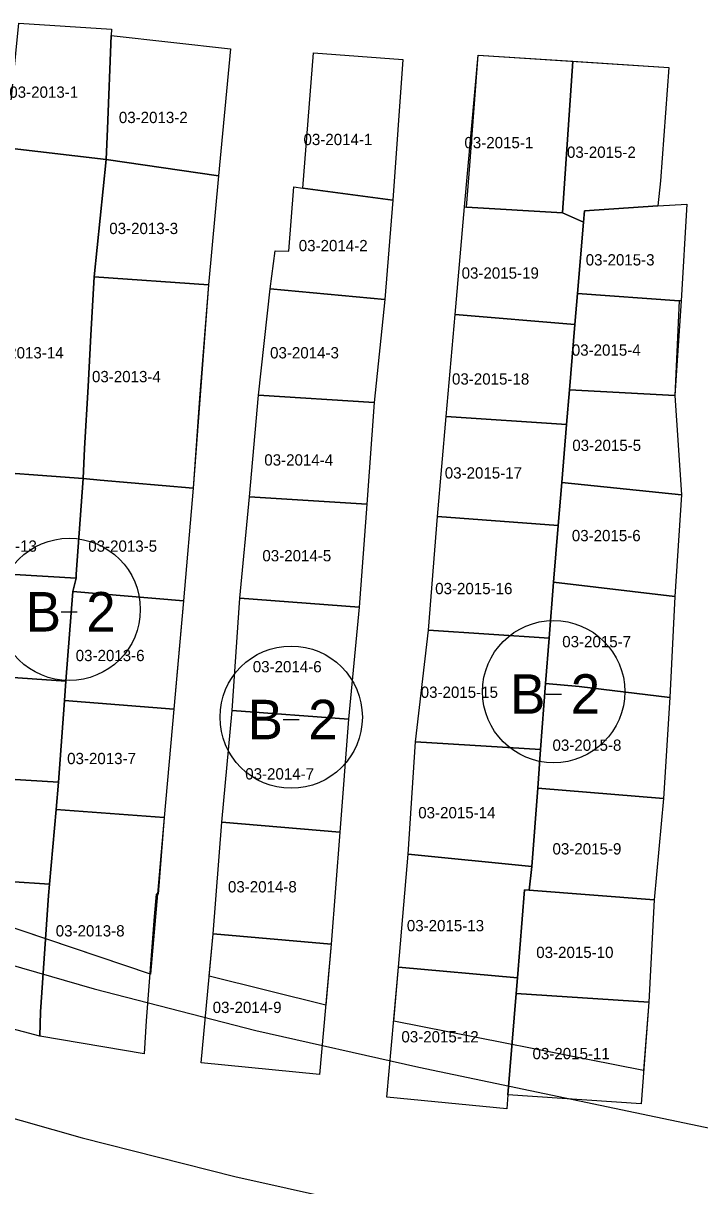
# Model space of a CAD drawing. Extents: x 413946 to 415528, y 4453939 to 4454944.
# Drawn here: x 414419.7 to 414479.6, y 4454549.9 to 4454652.9 of the extents above; entities that cross this region are included whole.
import ezdxf

# ---------------------------------------------------------------- set-up
doc = ezdxf.new("R2010")
doc.units = 0
for name, color, linetype in [('0_KADASTRO', 7, 'Continuous'), ('Level 27', 7, 'Continuous'), ('Level 28', 7, 'Continuous'), ('Level 54', 7, 'Continuous'), ('Level 62', 7, 'Continuous'), ('SEMBOL', 7, 'Continuous')]:
    doc.layers.add(name, color=color, linetype=linetype)

msp = doc.modelspace()

# ---------------------------------------------------------------- linework, layer by layer
at = {"layer": '0_KADASTRO'}
for points in [[(414418.2, 4454641.84), (414419.29, 4454652.86), (414427.52, 4454652.33), (414427.49, 4454651.77), (414427.15, 4454643.5), (414427.05, 4454640.8)], [(414427.05, 4454640.8), (414427.15, 4454643.5), (414427.49, 4454651.77), (414438.05, 4454650.59), (414436.97, 4454639.36)], [(414444.45, 4454638.27), (414445.4, 4454650.24), (414453.32, 4454649.65), (414452.43, 4454637.2)], [(414458.93, 4454636.58), (414459.23, 4454640.26), (414459.99, 4454650.04), (414468.36, 4454649.5), (414467.44, 4454636.06)], [(414467.44, 4454636.06), (414468.36, 4454649.5), (414476.86, 4454648.94), (414476.13, 4454638.92), (414475.88, 4454636.68), (414469.4, 4454636.25), (414469.31, 4454635.24)], [(414414.54, 4454613.3), (414415.16, 4454615.71), (414415.76, 4454625.8), (414417.26, 4454641.96), (414418.2, 4454641.84), (414427.05, 4454640.8), (414425.97, 4454630.41), (414425.68, 4454625.25), (414425.43, 4454620.69), (414425.13, 4454615.2), (414425, 4454612.54)], [(414425.97, 4454630.41), (414427.05, 4454640.8), (414436.97, 4454639.36), (414436.1, 4454629.69)], [(414441.57, 4454629.33), (414441.99, 4454632.7), (414443.2, 4454632.69), (414443.64, 4454638.38), (414444.45, 4454638.27), (414452.43, 4454637.2), (414451.7, 4454628.41)], [(414457.95, 4454627.08), (414458.78, 4454636.61), (414458.93, 4454636.58), (414467.44, 4454636.06), (414469.31, 4454635.24), (414468.78, 4454628.94), (414468.54, 4454626.18)], [(414468.78, 4454628.94), (414469.31, 4454635.24), (414469.4, 4454636.25), (414475.88, 4454636.68), (414478.45, 4454636.84), (414477.95, 4454628.28), (414477.77, 4454628.28)], [(414425, 4454612.54), (414425.13, 4454615.2), (414425.43, 4454620.69), (414425.68, 4454625.25), (414425.97, 4454630.41), (414436.1, 4454629.69), (414435.3, 4454619.65), (414434.73, 4454611.69), (414426.51, 4454612.4)], [(414440.53, 4454619.92), (414441.57, 4454629.33), (414451.7, 4454628.41), (414450.78, 4454619.29)], [(414468.05, 4454620.4), (414468.54, 4454626.18), (414468.78, 4454628.94), (414477.77, 4454628.28), (414477.4, 4454619.89)], [(414457.14, 4454618.05), (414457.95, 4454627.08), (414468.54, 4454626.18), (414468.05, 4454620.4), (414467.79, 4454617.32)], [(414467.38, 4454612.18), (414467.79, 4454617.32), (414468.05, 4454620.4), (414477.4, 4454619.89), (414477.99, 4454611.1)], [(414439.74, 4454610.92), (414440.53, 4454619.92), (414450.78, 4454619.29), (414450.11, 4454610.26)], [(414456.38, 4454609.17), (414457.14, 4454618.05), (414467.79, 4454617.32), (414467.38, 4454612.18), (414467.06, 4454608.38)], [(414412.94, 4454604.4), (414414.54, 4454613.3), (414425, 4454612.54), (414424.39, 4454604.08), (414424.37, 4454603.71)], [(414424.08, 4454602.55), (414424.37, 4454603.71), (414424.39, 4454604.08), (414425, 4454612.54), (414426.51, 4454612.4), (414434.73, 4454611.69), (414433.89, 4454601.7)], [(414466.65, 4454603.37), (414467.06, 4454608.38), (414467.38, 4454612.18), (414477.99, 4454611.1), (414477.39, 4454602.1)], [(414438.87, 4454601.95), (414439.74, 4454610.92), (414450.11, 4454610.26), (414449.44, 4454601.14)], [(414455.57, 4454599.1), (414456.38, 4454609.17), (414467.06, 4454608.38), (414466.65, 4454603.37), (414466.25, 4454598.4)], [(414412.38, 4454595.37), (414412.94, 4454604.4), (414424.37, 4454603.71), (414424.08, 4454602.55), (414423.47, 4454594.6)], [(414423.35, 4454592.89), (414423.47, 4454594.6), (414424.08, 4454602.55), (414433.89, 4454601.7), (414433.21, 4454594.13), (414433.03, 4454592.13)], [(414465.94, 4454594.39), (414466.25, 4454598.4), (414466.65, 4454603.37), (414477.39, 4454602.1), (414476.96, 4454593.14), (414468.93, 4454594.13)], [(414438.2, 4454592), (414438.87, 4454601.95), (414449.44, 4454601.14), (414448.49, 4454591.23)], [(414454.43, 4454589.22), (414455.57, 4454599.1), (414466.25, 4454598.4), (414465.94, 4454594.39), (414465.5, 4454588.56)], [(414411.72, 4454586.33), (414412.38, 4454595.37), (414423.47, 4454594.6), (414423.35, 4454592.89), (414422.81, 4454585.65)], [(414465.25, 4454585.11), (414465.5, 4454588.56), (414465.94, 4454594.39), (414468.93, 4454594.13), (414476.96, 4454593.14), (414476.38, 4454584.22)], [(414422.6, 4454583.24), (414422.81, 4454585.65), (414423.35, 4454592.89), (414433.03, 4454592.13), (414432.18, 4454582.54)], [(414437.28, 4454582.1), (414438.2, 4454592), (414448.49, 4454591.23), (414447.73, 4454581.22)], [(414453.78, 4454579.27), (414454.43, 4454589.22), (414465.5, 4454588.56), (414465.25, 4454585.11), (414464.73, 4454578.2)], [(414411.26, 4454577.34), (414411.72, 4454586.33), (414422.81, 4454585.65), (414422.6, 4454583.24), (414422.01, 4454576.61)], [(414464.48, 4454576.09), (414464.73, 4454578.2), (414465.25, 4454585.11), (414476.38, 4454584.22), (414475.56, 4454575.22)], [(414421.16, 4454563.15), (414421.22, 4454565.33), (414421.92, 4454575.62), (414422.01, 4454576.61), (414422.6, 4454583.24), (414432.18, 4454582.54), (414431.63, 4454575.73), (414431.45, 4454575.75), (414431.3, 4454573.75), (414430.58, 4454564.51), (414430.39, 4454561.59)], [(414436.51, 4454572.21), (414437.28, 4454582.1), (414447.73, 4454581.22), (414446.96, 4454571.32)], [(414452.93, 4454569.26), (414453.78, 4454579.27), (414464.73, 4454578.2), (414464.48, 4454576.09), (414464.08, 4454576.13), (414463.45, 4454568.32)], [(414411.26, 4454577.34), (414422.01, 4454576.61), (414421.92, 4454575.62), (414421.22, 4454565.33), (414421.16, 4454563.15), (414413.9, 4454565.09), (414412.26, 4454566.3)], [(414463.33, 4454566.93), (414463.45, 4454568.32), (414464.08, 4454576.13), (414464.48, 4454576.09), (414475.56, 4454575.22), (414475.08, 4454566.18)], [(414435.46, 4454560.8), (414436.51, 4454572.21), (414446.96, 4454571.32), (414445.94, 4454559.76)], [(414451.9, 4454557.75), (414452.93, 4454569.26), (414463.45, 4454568.32), (414463.33, 4454566.93), (414462.6, 4454557.96), (414462.51, 4454556.73)], [(414462.6, 4454557.96), (414463.33, 4454566.93), (414475.08, 4454566.18), (414474.4, 4454557.18)]]:
    msp.add_lwpolyline(points, close=True, dxfattribs=at)
at = {"layer": 'Level 27'}
for p, q in [((414419.29, 4454652.86), (414427.52, 4454652.33)), ((414427.52, 4454652.33), (414427.49, 4454651.77)), ((414427.49, 4454651.77), (414438.05, 4454650.59)), ((414438.05, 4454650.59), (414436.97, 4454639.36)), ((414444.45, 4454638.27), (414445.4, 4454650.24)), ((414445.4, 4454650.24), (414453.32, 4454649.65)), ((414458.78, 4454636.61), (414459.99, 4454650.04)), ((414459.99, 4454650.04), (414476.86, 4454648.94)), ((414453.32, 4454649.65), (414452.43, 4454637.2)), ((414476.86, 4454648.94), (414476.13, 4454638.92)), ((414436.97, 4454639.36), (414436.1, 4454629.69)), ((414476.13, 4454638.92), (414475.88, 4454636.68)), ((414443.2, 4454632.69), (414443.64, 4454638.38)), ((414443.64, 4454638.38), (414444.45, 4454638.27)), ((414452.43, 4454637.2), (414451.7, 4454628.41)), ((414457.95, 4454627.08), (414458.78, 4454636.61)), ((414475.88, 4454636.68), (414478.45, 4454636.84)), ((414478.45, 4454636.84), (414477.95, 4454628.28)), ((414441.57, 4454629.33), (414441.99, 4454632.7)), ((414441.99, 4454632.7), (414443.2, 4454632.69)), ((414436.1, 4454629.69), (414434.73, 4454611.69)), ((414440.53, 4454619.92), (414441.57, 4454629.33)), ((414451.7, 4454628.41), (414450.78, 4454619.29)), ((414477.95, 4454628.28), (414477.4, 4454619.89)), ((414457.14, 4454618.05), (414457.95, 4454627.08)), ((414439.74, 4454610.92), (414440.53, 4454619.92)), ((414450.78, 4454619.29), (414450.11, 4454610.26)), ((414477.4, 4454619.89), (414477.99, 4454611.1)), ((414456.38, 4454609.17), (414457.14, 4454618.05)), ((414434.73, 4454611.69), (414433.89, 4454601.7)), ((414438.87, 4454601.95), (414439.74, 4454610.92)), ((414477.99, 4454611.1), (414477.39, 4454602.1)), ((414450.11, 4454610.26), (414449.44, 4454601.14)), ((414455.57, 4454599.1), (414456.38, 4454609.17)), ((414433.89, 4454601.7), (414433.03, 4454592.13)), ((414438.2, 4454592), (414438.87, 4454601.95)), ((414477.39, 4454602.1), (414476.96, 4454593.14)), ((414449.44, 4454601.14), (414448.49, 4454591.23)), ((414454.43, 4454589.22), (414455.57, 4454599.1)), ((414476.96, 4454593.14), (414476.38, 4454584.22)), ((414433.03, 4454592.13), (414432.18, 4454582.54)), ((414437.28, 4454582.1), (414438.2, 4454592)), ((414448.49, 4454591.23), (414447.73, 4454581.22)), ((414453.78, 4454579.27), (414454.43, 4454589.22)), ((414476.38, 4454584.22), (414475.56, 4454575.22)), ((414432.18, 4454582.54), (414430.95, 4454568.64)), ((414436.51, 4454572.21), (414437.28, 4454582.1)), ((414447.73, 4454581.22), (414446.96, 4454571.32)), ((414452.93, 4454569.26), (414453.78, 4454579.27)), ((414475.56, 4454575.22), (414475.08, 4454566.18)), ((414436.16, 4454568.46), (414436.51, 4454572.21)), ((414446.96, 4454571.32), (414446.48, 4454565.91)), ((414452.5, 4454564.5), (414452.93, 4454569.26)), ((414475.08, 4454566.18), (414474.62, 4454560.11))]:
    msp.add_line(p, q, dxfattribs=at)
at = {"layer": 'Level 28'}
for p, q in [((414430.95, 4454568.64), (414412.4, 4454574.9)), ((414446.48, 4454565.91), (414436.16, 4454568.46)), ((414474.62, 4454560.11), (414452.5, 4454564.5))]:
    msp.add_line(p, q, dxfattribs=at)
at = {"layer": 'Level 54'}
for points in [[(414412.4, 4454574.9), (414416.07, 4454629.13), (414417.26, 4454641.96), (414418.2, 4454641.84), (414419.29, 4454652.86), (414427.52, 4454652.33), (414427.49, 4454651.77), (414438.05, 4454650.59), (414436.97, 4454639.36), (414436.1, 4454629.69), (414434.73, 4454611.69), (414433.89, 4454601.7), (414433.03, 4454592.13), (414432.18, 4454582.54), (414430.95, 4454568.64)], [(414452.43, 4454637.2), (414451.7, 4454628.41), (414450.78, 4454619.29), (414450.11, 4454610.26), (414449.44, 4454601.14), (414448.49, 4454591.23), (414447.73, 4454581.22), (414446.96, 4454571.32), (414446.48, 4454565.91), (414436.16, 4454568.46), (414436.51, 4454572.21), (414437.28, 4454582.1), (414438.2, 4454592), (414438.87, 4454601.95), (414439.74, 4454610.92), (414440.53, 4454619.92), (414441.57, 4454629.33), (414441.99, 4454632.7), (414443.2, 4454632.69), (414443.64, 4454638.38), (414444.45, 4454638.27), (414445.4, 4454650.24), (414453.32, 4454649.65)], [(414458.78, 4454636.61), (414459.99, 4454650.04), (414476.86, 4454648.94), (414476.13, 4454638.92), (414475.88, 4454636.68), (414478.45, 4454636.84), (414477.95, 4454628.28), (414477.4, 4454619.89), (414477.99, 4454611.1), (414477.39, 4454602.1), (414476.96, 4454593.14), (414476.38, 4454584.22), (414475.56, 4454575.22), (414475.08, 4454566.18), (414474.62, 4454560.11), (414452.5, 4454564.5), (414452.93, 4454569.26), (414453.78, 4454579.27), (414454.43, 4454589.22), (414455.57, 4454599.1), (414456.38, 4454609.17), (414457.14, 4454618.05), (414457.95, 4454627.08)]]:
    msp.add_lwpolyline(points, close=True, dxfattribs=at)
at = {"layer": 'Level 62'}
msp.add_line((414454.73, 4454560.41), (414499.4, 4454551.04), dxfattribs=at)
for points in [[(414329.62, 4454604.9), (414342.87, 4454598.31), (414356.31, 4454592.12), (414369.93, 4454586.34), (414383.72, 4454580.96), (414397.66, 4454576), (414411.74, 4454571.47), (414425.96, 4454567.35), (414440.29, 4454563.67), (414454.73, 4454560.41)], [(414333.55, 4454588.38), (414346.17, 4454582.42), (414358.96, 4454576.81), (414371.89, 4454571.56), (414384.96, 4454566.67), (414398.16, 4454562.13), (414411.48, 4454557.97), (414424.91, 4454554.17), (414438.44, 4454550.74), (414452.06, 4454547.69)]]:
    msp.add_lwpolyline(points, dxfattribs=at)
at = {"layer": 'SEMBOL'}
for p, q in [((414423.06, 4454600.74), (414424.46, 4454600.74)), ((414465.96, 4454593.46), (414467.36, 4454593.46)), ((414442.72, 4454591.2), (414444.12, 4454591.2))]:
    msp.add_line(p, q, dxfattribs=at)
for centre in [(414423.76, 4454600.95), (414466.66, 4454593.67), (414443.42, 4454591.41)]:
    msp.add_circle(centre, 6.3, dxfattribs=at)

# ---------------------------------------------------------------- texts
at = {"layer": '0_KADASTRO'}
for s, p in [('03-2013-1', (414418.46, 4454646.26)), ('03-2013-2', (414428.16, 4454644.02)), ('03-2014-1', (414444.51, 4454642.07)), ('03-2015-1', (414458.76, 4454641.79)), ('03-2015-2', (414467.84, 4454640.94)), ('03-2013-3', (414427.31, 4454634.19)), ('03-2014-2', (414444.09, 4454632.67)), ('03-2015-3', (414469.5, 4454631.41)), ('03-2015-19', (414458.51, 4454630.24)), ('03-2013-14', (414416.43, 4454623.18)), ('03-2014-3', (414441.55, 4454623.18)), ('03-2015-4', (414468.27, 4454623.42)), ('03-2013-4', (414425.78, 4454621.07)), ('03-2015-18', (414457.66, 4454620.86)), ('03-2015-5', (414468.31, 4454614.98)), ('03-2014-4', (414441.04, 4454613.69)), ('03-2015-17', (414457.02, 4454612.54)), ('03-2015-6', (414468.27, 4454606.99)), ('03-2013-13', (414414.06, 4454606.06)), ('03-2013-5', (414425.45, 4454606.06)), ('03-2014-5', (414440.87, 4454605.21)), ('03-2015-16', (414456.17, 4454602.3)), ('03-2015-7', (414467.42, 4454597.6)), ('03-2013-6', (414424.34, 4454596.37)), ('03-2014-6', (414440.02, 4454595.38)), ('03-2015-15', (414454.89, 4454593.12)), ('03-2015-8', (414466.56, 4454588.43)), ('03-2013-7', (414423.58, 4454587.25)), ('03-2014-7', (414439.35, 4454585.89)), ('03-2015-14', (414454.67, 4454582.45)), ('03-2015-9', (414466.56, 4454579.25)), ('03-2014-8', (414437.82, 4454575.89)), ('03-2013-8', (414422.57, 4454571.99)), ('03-2015-13', (414453.66, 4454572.45)), ('03-2015-10', (414465.12, 4454570.08)), ('03-2014-9', (414436.47, 4454565.21)), ('03-2015-12', (414453.18, 4454562.61)), ('03-2015-11', (414464.79, 4454561.12))]:
    msp.add_text(s, height=1, dxfattribs=at).set_placement(p)
at = {"layer": 'SEMBOL'}
for s, p in [('B', (414419.92, 4454598.99)), ('2', (414425.27, 4454598.99)), ('2', (414468.17, 4454591.71)), ('B', (414462.81, 4454591.71)), ('B', (414439.57, 4454589.45)), ('2', (414444.93, 4454589.45))]:
    msp.add_text(s, height=3.5, dxfattribs=at).set_placement(p)

doc.saveas('drawing.dxf')
